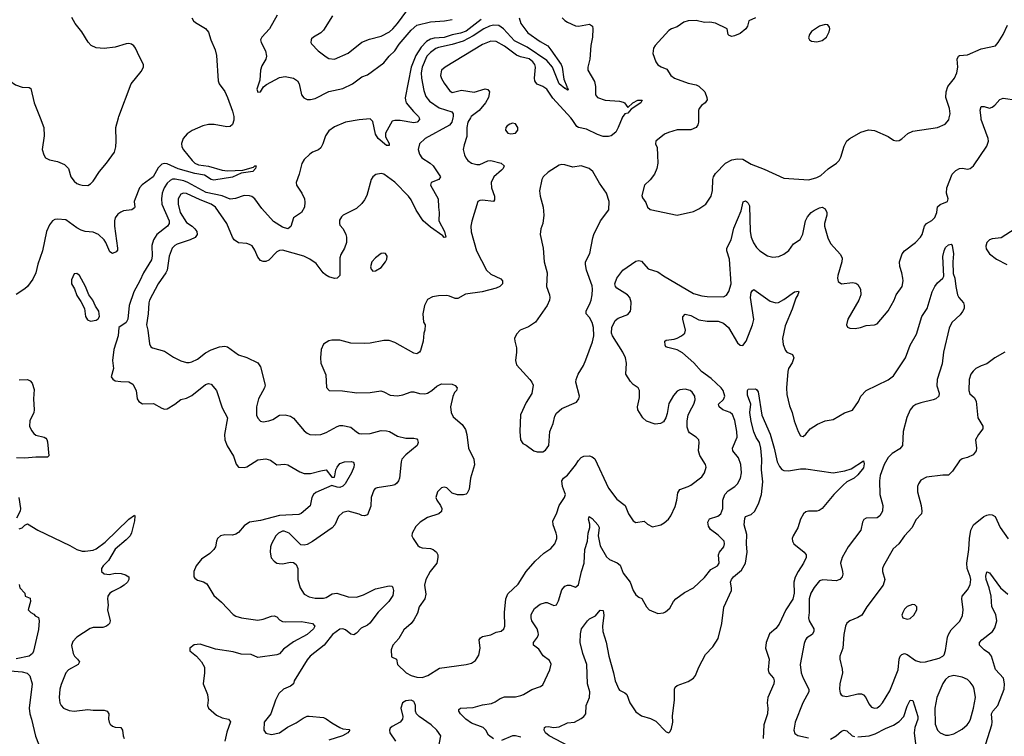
# Model space of a CAD drawing. Header units: inches. Extents: x 1682530 to 1839546, y 640742 to 791647.
# Tile 824 of 923: x 1772173 to 1779358, y 775486 to 780718. Entities that reach past the tile are written whole.
import ezdxf

# ---------------------------------------------------------------- set-up
doc = ezdxf.new("R2010")
doc.units = ezdxf.units.IN
doc.header["$MEASUREMENT"] = 0
doc.layers.add('B7777', color=7, linetype='Continuous')
doc.layers.add('B7778', color=7, linetype='Continuous')

msp = doc.modelspace()

# ---------------------------------------------------------------- linework, layer by layer
at = {"layer": 'B7777', "color": 5}
for points, elevation in [([(1773735, 780000), (1773734.9, 779985.1), (1773726.9, 779953.1), (1773710, 779937.7), (1773684.4, 779935.6), (1773592.6, 779952.6), (1773550, 779952.5), (1773510, 779943), (1773431.5, 779908.5), (1773396.1, 779883.9), (1773366.7, 779850), (1773353.5, 779813.5), (1773356.1, 779790), (1773367.9, 779767.9), (1773430.5, 779690.5), (1773450.9, 779670.9), (1773478.4, 779658.4), (1773550, 779647), (1773650, 779619.2), (1773690, 779612.9), (1773800.9, 779619.1), (1773878, 779642), (1773890, 779651.2), (1773898, 779650), (1773894, 779630), (1773873.4, 779610), (1773790, 779596.4), (1773726.7, 779566.7), (1773590, 779546.6), (1773570, 779549.9), (1773521.3, 779581.3), (1773450, 779593.6), (1773330, 779628.5), (1773250, 779665.1), (1773230, 779667.3), (1773210, 779662), (1773184, 779636), (1773147.2, 779570), (1773067.4, 779512.6), (1773046.7, 779490), (1773014.4, 779410), (1773009.5, 779390), (1773013.5, 779350), (1773010, 779343.5), (1772992.4, 779330), (1772930, 779321.9), (1772910, 779313.2), (1772890, 779297.4), (1772870.8, 779270), (1772865.1, 779250), (1772864.2, 779210), (1772887.8, 779050), (1772885.7, 779034.3), (1772877.6, 779022.4), (1772850.2, 779009.8), (1772830, 779023.5), (1772801.7, 779090), (1772788.2, 779110), (1772747.8, 779150), (1772710, 779165.2), (1772650, 779171.3), (1772620.8, 779180.8), (1772590, 779197.5), (1772510, 779255.7), (1772450, 779262), (1772430, 779258.8), (1772412.4, 779250), (1772390, 779219.6), (1772369.3, 779170), (1772338.6, 779030), (1772306.2, 778933.8), (1772290, 778869.6), (1772270, 778822.2), (1772231, 778770), (1772210, 778752.9), (1772147.7, 778712.3)], 680), ([(1772321.2, 780000), (1772348, 779930), (1772350.5, 779870.5), (1772337.4, 779770), (1772348.4, 779730), (1772361.5, 779710), (1772390, 779693.3), (1772450, 779681.9), (1772500.9, 779660.9), (1772528.6, 779630), (1772547.2, 779570), (1772570, 779538.5), (1772590, 779522.2), (1772610, 779515.2), (1772630, 779509.3), (1772670, 779507.7), (1772690, 779519), (1772710, 779538.6), (1772754.1, 779610), (1772805.8, 779670), (1772864.4, 779750), (1772875, 779790), (1772877.7, 779830), (1772875.1, 779930), (1772893.4, 780000)], 680), ([(1775087.5, 780000), (1775091.5, 779990), (1775073.7, 779970), (1775050, 779964.4), (1774950, 779982), (1774910, 779982.3), (1774890, 779976), (1774842, 779890), (1774842.5, 779862.5), (1774870, 779813.4), (1774870, 779798), (1774850, 779798.7), (1774788.4, 779850), (1774770, 779882.7), (1774750, 779975.1), (1774730, 779993.8), (1774650, 779987.2), (1774550, 779968.2), (1774470, 779936.2), (1774430, 779905.2), (1774404.1, 779870), (1774384.7, 779810), (1774370, 779782.4), (1774352.4, 779767.6), (1774310, 779749.8), (1774290, 779736.2), (1774250, 779696.2), (1774231.5, 779668.5), (1774212.5, 779590), (1774189.5, 779530), (1774192.4, 779510), (1774232.6, 779450), (1774250.1, 779410), (1774254, 779386), (1774251.1, 779350), (1774229.4, 779310.6), (1774170.2, 779269.8), (1774151.5, 779208.5), (1774130, 779191), (1774090, 779204), (1774025, 779245), (1773939.9, 779339.9), (1773889.9, 779409.9), (1773866.6, 779426.6), (1773850, 779432.5), (1773810, 779434.1), (1773747.9, 779412.1), (1773710, 779408.3), (1773650, 779430.6), (1773534.8, 779454.8), (1773400.7, 779530), (1773370, 779542.2), (1773306.4, 779553.6), (1773287.6, 779552.4), (1773270, 779543.9), (1773250, 779523.4), (1773227.8, 779490), (1773213, 779450), (1773207.3, 779410), (1773211.2, 779370), (1773264.1, 779250), (1773264.8, 779230), (1773251, 779209), (1773173.7, 779150), (1773149.4, 779110), (1773137.9, 779070), (1773139.6, 778990), (1773134.7, 778965.3), (1773075.3, 778870), (1773049.2, 778810.8), (1773005.1, 778730), (1772972.4, 778630), (1772962.5, 778530), (1772950, 778506.2), (1772897.3, 778470), (1772891.2, 778410), (1772860.7, 778310), (1772849.2, 778230), (1772856.9, 778170), (1772839.3, 778110), (1772852, 778092), (1772870, 778081.6), (1772910, 778075.3), (1772970, 778073.7), (1772997.5, 778057.5), (1773023.7, 778010), (1773030.4, 777950), (1773041.6, 777930), (1773070, 777912.4), (1773150, 777916.4), (1773210, 777881.3), (1773230, 777875.3), (1773250, 777877), (1773306, 777910), (1773350, 777944.4), (1773390, 777954.6), (1773430, 777974.3), (1773530, 778053.1), (1773550, 778061.3), (1773570, 778055.5), (1773610, 778010.6), (1773650, 777884.6), (1773688.2, 777810), (1773667, 777690), (1773670.5, 777650), (1773686.6, 777606.6), (1773733, 777530), (1773753.2, 777473.2), (1773770, 777451), (1773810, 777447.3), (1773830, 777454), (1773910, 777503.7), (1773970, 777511.4), (1774002.8, 777502.8), (1774050, 777468.4), (1774108.1, 777471.9), (1774130, 777467.2), (1774217, 777417), (1774250, 777403.9), (1774295.4, 777404.6), (1774370, 777424.7), (1774410, 777430.3), (1774450, 777377.1), (1774463.2, 777376.8), (1774470, 777377.3), (1774473.5, 777386.5), (1774479.7, 777430), (1774488.5, 777450), (1774510, 777477.4), (1774542, 777490), (1774592, 777492), (1774607.9, 777487.9), (1774614, 777470), (1774611.6, 777450), (1774594.2, 777410), (1774549, 777330), (1774530, 777311), (1774510, 777303.4), (1774490, 777304.7), (1774450, 777316.8), (1774334.5, 777265.5), (1774315.8, 777250), (1774305.1, 777230), (1774291.5, 777168.5), (1774227.8, 777112.2), (1774210, 777104.6), (1774070, 777096.9), (1773930, 777060.5), (1773850, 777048.7), (1773810, 777023.1), (1773770, 776973), (1773750, 776960.5), (1773725.7, 776954.3), (1773670, 776957.6), (1773638.9, 776950), (1773617.5, 776930), (1773608.4, 776910), (1773601.7, 776870), (1773589.3, 776850.7), (1773560, 776820), (1773500.4, 776779.6), (1773461.1, 776730), (1773443.1, 776690), (1773442.6, 776650), (1773450, 776639.3), (1773470, 776625.5), (1773514.5, 776614.5), (1773538.3, 776598.4), (1773590, 776514.4), (1773645.5, 776465.5), (1773730, 776374.9), (1773750, 776362.4), (1773792, 776350), (1773910, 776334), (1773950, 776340.3), (1774010, 776362.3), (1774030, 776365.3), (1774050, 776357.1), (1774070, 776334.9), (1774090, 776324.9), (1774110, 776321.5), (1774230, 776324.9), (1774310.2, 776310.2), (1774326.7, 776290), (1774316.2, 776270), (1774270, 776228.3), (1774170, 776174.5), (1774097.9, 776122.1), (1774070, 776086.9), (1774050, 776079.8), (1773910, 776060.4), (1773862.2, 776082.2), (1773790, 776085), (1773730, 776102.9), (1773602.5, 776122.5), (1773490, 776158.8), (1773446.7, 776153.3), (1773415.5, 776130), (1773415.5, 776110), (1773463, 776070), (1773498.8, 776030), (1773520.7, 775990), (1773520.7, 775950), (1773511, 775870), (1773543.6, 775790), (1773547.8, 775750), (1773543.1, 775710), (1773551.7, 775690), (1773610, 775640.1), (1773650, 775621.2), (1773696.3, 775610), (1773711.3, 775591.3), (1773685.2, 775514.8), (1773669, 775450)], 720), ([(1775333.8, 780000), (1775325.5, 779970), (1775310, 779947.4), (1775131.8, 779850), (1775090.4, 779810), (1775079.5, 779770), (1775090, 779736.3), (1775107.6, 779710), (1775167.2, 779670), (1775189, 779650), (1775243.1, 779570), (1775230.5, 779550), (1775176.4, 779530), (1775170.3, 779510), (1775226.9, 779410), (1775228, 779350), (1775234, 779310), (1775232.4, 779250), (1775273.4, 779170), (1775282, 779130), (1775270, 779127.8), (1775259.6, 779139.6), (1775170, 779202.3), (1775117.4, 779250), (1775066.6, 779326.6), (1775030, 779402.9), (1775011, 779430), (1774910, 779531.3), (1774830, 779589.6), (1774810, 779595.6), (1774771.9, 779588.1), (1774750.3, 779569.7), (1774738.4, 779550), (1774705.1, 779434.9), (1774690, 779402.7), (1774670, 779375.1), (1774630, 779339.6), (1774533.4, 779290), (1774521.6, 779278.4), (1774507.3, 779252.7), (1774505.5, 779230), (1774510, 779217.3), (1774532.4, 779190), (1774552.2, 779150), (1774557.6, 779130), (1774557.1, 779090), (1774543, 779050), (1774517.1, 779002.9), (1774510, 778978), (1774508, 778850), (1774490.8, 778830), (1774470, 778828.3), (1774430, 778840.4), (1774404.7, 778855.3), (1774387.1, 778870), (1774336.4, 778936.4), (1774289.7, 778970), (1774247.3, 778990), (1774090, 779034.2), (1774070, 779031.8), (1774050, 779022), (1773990, 778960.7), (1773970, 778953.3), (1773950, 778953.3), (1773930, 778959.5), (1773910, 778982.7), (1773890, 779035.1), (1773870, 779065.6), (1773850, 779077.4), (1773830, 779082.6), (1773770, 779087.8), (1773738, 779110), (1773725.1, 779130), (1773684.7, 779230), (1773600.7, 779350), (1773571.2, 779371.2), (1773490, 779402), (1773390, 779449.8), (1773368.4, 779451.6), (1773350, 779444.2), (1773329.4, 779410), (1773328.3, 779370), (1773344.8, 779310), (1773390, 779237.7), (1773431.6, 779210), (1773451.8, 779190), (1773465.3, 779170), (1773468.4, 779150), (1773453.5, 779126.5), (1773417.3, 779110), (1773321.7, 779078.3), (1773305.7, 779070), (1773285, 779050), (1773263, 778990), (1773248.5, 778890), (1773239.7, 778870), (1773183.8, 778790), (1773121.1, 778670), (1773114.7, 778650), (1773111.6, 778570), (1773098.2, 778490), (1773107.6, 778450), (1773120.3, 778350), (1773130.3, 778330.3), (1773142.6, 778322.6), (1773230, 778297.6), (1773294.1, 778254.1), (1773350, 778226.7), (1773390, 778214.7), (1773410, 778213.8), (1773430, 778218.5), (1773470, 778238), (1773530, 778286.4), (1773570, 778307.6), (1773630, 778330.2), (1773670, 778334.7), (1773690, 778329), (1773770, 778270.3), (1773830, 778250.3), (1773911.9, 778211.9), (1773930, 778182.8), (1773963.1, 778050), (1773958.3, 778030), (1773916.5, 777950), (1773900.7, 777890), (1773901.8, 777830), (1773910, 777808.4), (1773930, 777787), (1773950, 777781.1), (1773991.8, 777788.2), (1774021, 777799), (1774070, 777830.3), (1774110, 777832), (1774150, 777822), (1774170, 777808.5), (1774250, 777715.8), (1774270, 777699.5), (1774291.3, 777690), (1774330, 777686.3), (1774370, 777690.3), (1774410, 777704.2), (1774490, 777748.7), (1774510, 777755.3), (1774530, 777755.3), (1774590, 777743.8), (1774630, 777708.4), (1774650, 777697.6), (1774670, 777693.4), (1774730, 777695.5), (1774810, 777717.4), (1774850, 777716), (1774870.4, 777710), (1774930, 777676.5), (1774990, 777662.2), (1775050, 777661.3), (1775070, 777656.3), (1775076.3, 777650), (1775081.6, 777630), (1775072.3, 777607.7), (1774990, 777541.4), (1774962.2, 777510), (1774956.3, 777490), (1774943.9, 777370), (1774937.7, 777350), (1774926.1, 777333.9), (1774910, 777322.2), (1774890, 777316.5), (1774780.6, 777299.4), (1774766.2, 777293.8), (1774756.7, 777283.3), (1774737.5, 777230), (1774734.1, 777165.9), (1774710, 777102.4), (1774690, 777094.3), (1774670, 777096.9), (1774650, 777108), (1774570, 777129.5), (1774530, 777120.7), (1774500.4, 777090), (1774472.2, 777030), (1774452.7, 777007.3), (1774310, 776907.8), (1774270, 776885.6), (1774250, 776880.7), (1774224.2, 776884.2), (1774138.4, 776970), (1774102.8, 776982.8), (1774090, 776983.1), (1774060.4, 776970), (1774043.1, 776950), (1774010, 776892), (1774002.8, 776870), (1773999.5, 776830), (1774008.7, 776788.7), (1774030, 776764), (1774050, 776750.7), (1774066.2, 776746.2), (1774090, 776745.5), (1774150, 776757.3), (1774170, 776754.8), (1774190, 776741), (1774201.6, 776710), (1774202.3, 776630), (1774219.7, 776570), (1774250, 776524.6), (1774284.1, 776504.1), (1774330, 776494.7), (1774390, 776493.7), (1774410, 776500.3), (1774452.9, 776527.1), (1774488.3, 776531.7), (1774570, 776502.9), (1774630, 776502), (1774682.4, 776517.6), (1774770, 776563.1), (1774870, 776584.7), (1774890, 776582), (1774896, 776570), (1774901, 776550), (1774894.8, 776514.8), (1774867.2, 776470), (1774788.9, 776391.1), (1774727.5, 776312.5), (1774710, 776296.5), (1774664.6, 776275.4), (1774630, 776238.9), (1774612.4, 776227.6), (1774590, 776231.1), (1774550, 776262.8), (1774530, 776269.8), (1774510, 776267.2), (1774454.4, 776230), (1774394.2, 776150), (1774293.1, 776070), (1774270, 776043), (1774175.5, 775890), (1774170, 775869.3), (1774148.7, 775851.3), (1774097.3, 775830), (1774062.9, 775797.1), (1774039.1, 775750), (1774006.7, 775650), (1773957.1, 775590), (1773954.9, 775530), (1773969.2, 775509.2), (1774010, 775499.6), (1774070, 775510.3), (1774128.3, 775551.7), (1774190, 775584), (1774240.6, 775619.4), (1774270, 775632.4), (1774286, 775634), (1774390, 775622.6), (1774410, 775614.2), (1774450, 775584.3), (1774510, 775549.3), (1774530, 775540.6), (1774576.4, 775536.4), (1774582.8, 775530), (1774568.2, 775510), (1774528, 775490), (1774430, 775457.9)], 740), ([(1775461.8, 780000), (1775442.3, 779970), (1775435.5, 779930), (1775436.1, 779863.9), (1775416.1, 779803.9), (1775410.3, 779770), (1775419.6, 779730), (1775429.3, 779709.3), (1775443.7, 779690), (1775470.6, 779670), (1775510, 779659.1), (1775530, 779660.2), (1775590, 779686.2), (1775610, 779689.2), (1775686.8, 779670), (1775708, 779650), (1775700.3, 779630), (1775690, 779618.7), (1775633.4, 779570), (1775614, 779530), (1775616.1, 779490), (1775638, 779430), (1775638.5, 779401.5), (1775630, 779389.7), (1775550, 779400.4), (1775530, 779398.7), (1775516.3, 779390), (1775472.5, 779247.5), (1775465, 779210), (1775467.9, 779167.9), (1775506.5, 779030), (1775580.3, 778890), (1775610, 778860.3), (1775684.6, 778824.6), (1775697.1, 778810), (1775694.9, 778790), (1775675.5, 778770), (1775650, 778757.2), (1775548.6, 778731.4), (1775426.1, 778713.9), (1775370, 778680.9), (1775350, 778680.9), (1775310, 778699.3), (1775290, 778703.7), (1775230, 778702.7), (1775185.2, 778694.8), (1775150, 778674), (1775127.9, 778632.1), (1775114.8, 778570), (1775118.8, 778510), (1775130.7, 778490), (1775130.4, 778450), (1775123, 778430), (1775116.3, 778370), (1775098, 778302), (1775090.7, 778289.3), (1775078, 778282), (1775070, 778279), (1775050, 778284), (1774910, 778361.6), (1774870, 778374.7), (1774830, 778375.8), (1774730, 778356.2), (1774690, 778354), (1774590, 778355.1), (1774510, 778377.2), (1774450, 778377.2), (1774430, 778373.2), (1774390, 778349), (1774373, 778310), (1774368, 778248), (1774370.7, 778210), (1774405.8, 778125.9), (1774412.3, 778032.3), (1774432, 778010), (1774529, 778009), (1774633.3, 777993.3), (1774730, 777996.9), (1774807.2, 778007.2), (1774830, 778001.3), (1774876.2, 777976.2), (1774929.6, 777970.3), (1774970, 777978.4), (1775030, 778001.3), (1775050, 778001.3), (1775091.4, 777988.6), (1775130, 777986.7), (1775150, 777990.5), (1775180.9, 778010), (1775217.1, 778042.9), (1775250, 778058), (1775330, 778057.3), (1775350, 778046), (1775366, 778030), (1775361, 778010), (1775344.7, 777995.3), (1775332.8, 777967.2), (1775316.5, 777890), (1775322, 777850), (1775337.3, 777817.3), (1775401.8, 777761.8), (1775426.1, 777726.1), (1775435.5, 777690), (1775447.1, 777590), (1775486.7, 777510), (1775492.1, 777467.9), (1775463.5, 777370), (1775453.5, 777290), (1775438.5, 777261.5), (1775430, 777253.5), (1775411.9, 777248.1), (1775368.4, 777248.4), (1775330, 777261.8), (1775290, 777298.9), (1775270, 777305.3), (1775250, 777299.8), (1775220.6, 777270), (1775210.2, 777230), (1775216.2, 777210), (1775244.7, 777170), (1775253.6, 777150), (1775252.1, 777128), (1775231.1, 777108.9), (1775150, 777084.2), (1775096.4, 777050), (1775062.6, 777017.4), (1775035.8, 776970), (1775034.4, 776950), (1775043.1, 776930), (1775078.6, 776878.6), (1775090, 776868.7), (1775110, 776861.1), (1775170, 776856), (1775190.7, 776850), (1775214.4, 776830), (1775223.1, 776810), (1775225.3, 776790), (1775218, 776750), (1775167.8, 776690), (1775137.3, 776630), (1775128, 776590), (1775135.9, 776524.1), (1775130.3, 776490), (1775087.4, 776430), (1775074.8, 776385.2), (1775050, 776335.1), (1775030.3, 776309.7), (1774975.8, 776264.2), (1774939.5, 776200.5), (1774894.8, 776150), (1774883.4, 776116.6), (1774887.1, 776067.1), (1774922, 776050), (1774930.8, 776010), (1774994, 775950), (1775030.3, 775930.3), (1775070, 775917.1), (1775110, 775915.3), (1775152.3, 775930), (1775236, 775984), (1775430.9, 776009.1), (1775470, 776020.3), (1775499.6, 776040.4), (1775523, 776077), (1775532.1, 776130), (1775526.6, 776190), (1775534.8, 776205.2), (1775550, 776214), (1775610, 776227.7), (1775650, 776245.5), (1775686.8, 776253.2), (1775705.2, 776270), (1775714, 776290), (1775709.5, 776389.5), (1775721.1, 776490), (1775734.9, 776525.1), (1775810, 776596.4), (1775870, 776688.2), (1775934.9, 776765.1), (1775997.7, 776822.3), (1776050, 776857.3), (1776078.2, 776890), (1776091.9, 776930), (1776092, 776950), (1776088.7, 776970), (1776064.8, 777030), (1776062.2, 777057.8), (1776089.8, 777110.2), (1776109.8, 777170.2), (1776149.5, 777230), (1776155.1, 777250), (1776134.3, 777310), (1776129.7, 777350.3), (1776140.9, 777370), (1776170, 777392.7), (1776230, 777464.9), (1776250, 777499.3), (1776270, 777521.3), (1776290, 777532), (1776330, 777532.4), (1776350, 777526), (1776370, 777510.5), (1776470, 777297.6), (1776530, 777216.4), (1776590.4, 777170), (1776615.8, 777110), (1776650, 777059.1), (1776670, 777045.5), (1776730, 777057.3), (1776755.1, 777035.1), (1776790, 777015.5), (1776851.4, 777028.6), (1776876.6, 777043.4), (1776908.2, 777071.8), (1776925.1, 777094.9), (1776956.1, 777163.9), (1776968.4, 777210), (1776976.1, 777263.9), (1776990, 777287.3), (1777050, 777308.5), (1777070, 777320.4), (1777150, 777380.5), (1777171, 777409), (1777181.6, 777450), (1777178.4, 777470), (1777136.9, 777536.9), (1777125.6, 777570), (1777132.3, 777630), (1777129.3, 777650), (1777109.2, 777670), (1777061.5, 777701.5), (1777052.6, 777712.6), (1777043.1, 777743.1), (1777043.5, 777790), (1777052, 777830), (1777062.2, 777857.8), (1777092.3, 777910), (1777102, 777942), (1777100.4, 777970), (1777079.4, 777999.4), (1777066, 778010), (1777030, 778019.7), (1776990, 778015.1), (1776970, 778004.5), (1776945.1, 777974.9), (1776910, 777915.1), (1776898.2, 777841.8), (1776888.9, 777811.1), (1776870, 777782.7), (1776850, 777769.4), (1776810, 777764.5), (1776747.1, 777787.1), (1776719.3, 777810), (1776684.5, 777870), (1776680.7, 777890), (1776695.9, 777955.9), (1776696.2, 778010), (1776686, 778030), (1776650, 778054.5), (1776630, 778077), (1776596.9, 778130), (1776600.4, 778210), (1776594.7, 778250), (1776574.5, 778290), (1776497.7, 778410), (1776491.5, 778430), (1776494.4, 778470), (1776518.8, 778521.2), (1776541, 778539), (1776610, 778564.4), (1776630, 778588.4), (1776633.8, 778606.2), (1776634.4, 778654.4), (1776625.1, 778690), (1776608, 778710), (1776530, 778757.6), (1776521, 778770), (1776515.4, 778790), (1776529.9, 778830.1), (1776573.3, 778890), (1776670, 778955.8), (1776690, 778960.3), (1776710, 778953.7), (1776759.8, 778899.8), (1776830, 778877.6), (1776870, 778848.3), (1777090, 778718.4), (1777150, 778701.1), (1777190, 778695.8), (1777310, 778695.3), (1777330, 778707), (1777348, 778732), (1777363.7, 778790), (1777352.9, 778970), (1777332, 779030), (1777332, 779050), (1777365.3, 779110), (1777385.2, 779194.8), (1777438.7, 779321.3), (1777451.9, 779388.1), (1777470, 779394), (1777477.3, 779390), (1777490, 779379.1), (1777497.8, 779357.8), (1777503.8, 779170), (1777511.2, 779130), (1777528.2, 779088.2), (1777550, 779055.3), (1777574, 779030), (1777630, 778994.6), (1777670, 778982.6), (1777712.3, 778987.7), (1777750, 779006), (1777786.7, 779033.3), (1777818.9, 779081.1), (1777868.2, 779111.8), (1777888.6, 779151.4), (1777907.9, 779250), (1777920.8, 779279.2), (1777948.4, 779310), (1777970, 779324.4), (1778010, 779343.7), (1778030, 779347.7), (1778050, 779336), (1778062, 779310), (1778063.6, 779290), (1778045.8, 779230), (1778045.2, 779210), (1778070, 779124.4), (1778090, 779083.6), (1778162.9, 779002.9), (1778175.3, 778975.3), (1778172.2, 778950), (1778143.1, 778850), (1778140.4, 778830), (1778145.1, 778805.1), (1778170, 778788), (1778250, 778798), (1778273.4, 778793.4), (1778290, 778784.7), (1778307.7, 778750), (1778310.4, 778710), (1778297.1, 778670), (1778217.1, 778530), (1778207.3, 778490), (1778213.7, 778473.7), (1778230, 778465.5), (1778270, 778463.8), (1778308, 778470), (1778350, 778484.9), (1778410, 778490.6), (1778430, 778497.3), (1778510, 778590.8), (1778554, 778670), (1778569.5, 778710), (1778611.5, 778770), (1778618.9, 778810), (1778617.7, 778830), (1778610.7, 778870), (1778595.5, 778915.5), (1778593.4, 778950), (1778612.5, 779007.5), (1778630, 779028.9), (1778710, 779090.2), (1778745.3, 779130), (1778758.2, 779150), (1778775.1, 779210), (1778790.7, 779229.3), (1778829, 779251), (1778850, 779273), (1778865.1, 779310), (1778870, 779350.4), (1778890, 779368.8), (1778944, 779390), (1778949.3, 779410), (1778935.1, 779450), (1778938, 779490), (1778978, 779590), (1779003.6, 779616.4), (1779030, 779631.4), (1779052.8, 779632.8), (1779090, 779625.3), (1779110, 779630.6), (1779132, 779650), (1779230, 779794), (1779241.7, 779830), (1779241, 779850), (1779189.1, 779989.1), (1779188.1, 780000)], 760), ([(1776568.9, 780000), (1776541.3, 779930), (1776522.5, 779897.5), (1776490, 779870.5), (1776470, 779864.2), (1776430, 779865.4), (1776390, 779879.2), (1776310, 779918.1), (1776250.5, 779930.5), (1776238, 779938), (1776203.4, 779990), (1776194.4, 780000)], 760), ([(1777126.3, 780000), (1777126.4, 779970), (1777122.4, 779950), (1777108.2, 779930), (1777070, 779913.6), (1776970, 779914), (1776906.4, 779893.6), (1776878.9, 779881.1), (1776814, 779830), (1776813.4, 779810), (1776824.1, 779784.1), (1776828.3, 779728.3), (1776828.5, 779670), (1776823.1, 779630), (1776806, 779590), (1776772.7, 779547.3), (1776733, 779510), (1776714, 779434), (1776717.3, 779417.3), (1776742, 779382), (1776754, 779350), (1776772.8, 779332.8), (1776970, 779290.7), (1777090, 779318), (1777130, 779335.5), (1777180.9, 779370), (1777219.5, 779430), (1777229.6, 779470), (1777231.5, 779550), (1777236.2, 779570), (1777250, 779594.8), (1777322.4, 779670), (1777370, 779693.4), (1777410, 779702.2), (1777450, 779699.2), (1777510, 779663.6), (1777606.4, 779626.4), (1777750, 779560.5), (1777931.5, 779548.5), (1777990, 779566.4), (1778018.8, 779581.2), (1778072.4, 779627.6), (1778132.3, 779670), (1778151.8, 779690), (1778166.1, 779713.9), (1778190, 779794), (1778210, 779833), (1778230, 779850.4), (1778310, 779897.3), (1778367.2, 779912.8), (1778410, 779908.5), (1778510, 779864), (1778550, 779837.3), (1778570, 779833.4), (1778590, 779836.3), (1778610, 779847.7), (1778653.8, 779886.2), (1778690, 779902.8), (1778869.8, 779930.2), (1778926, 779954), (1778953.1, 779986.9), (1778956.3, 780000)], 780), ([(1779438, 779190), (1779334.7, 779125.3), (1779270, 779117.8), (1779250.4, 779110), (1779230.3, 779090), (1779224.2, 779064.2), (1779225.5, 779045.5), (1779250, 779007.3), (1779300.7, 778970), (1779376.3, 778930)], 760), ([(1775630, 775467.6), (1775594, 775494), (1775573.6, 775530), (1775556.2, 775550), (1775470, 775581.6), (1775428.8, 775610), (1775388.7, 775650), (1775377.4, 775670), (1775378.6, 775681.4), (1775388.7, 775691.3), (1775482.8, 775697.2), (1775550, 775715.8), (1775615.6, 775724.4), (1775643.6, 775736.4), (1775678.2, 775761.8), (1775710, 775774.7), (1775790, 775774.9), (1775830, 775782.6), (1775849.7, 775790.3), (1775910, 775828.2), (1775974, 775850), (1775990, 775860.7), (1776042, 775970), (1776051.6, 776011.6), (1776038.7, 776038.7), (1775992.7, 776072.7), (1775962, 776122), (1775922, 776150), (1775921.6, 776170), (1775950.7, 776209.3), (1775957.6, 776230), (1775956.6, 776243.4), (1775947.9, 776270), (1775909.9, 776329.9), (1775904.7, 776350), (1775906.1, 776373.9), (1775930, 776419.5), (1775970, 776450.2), (1776010, 776463.1), (1776022.9, 776462.9), (1776070, 776440.4), (1776090, 776446), (1776105.7, 776474.3), (1776130, 776556), (1776150, 776583), (1776170, 776590.3), (1776190, 776590.3), (1776230, 776574.8), (1776249.5, 776590.5), (1776272.3, 776690), (1776293.1, 776750), (1776297.3, 776850), (1776316.4, 776910), (1776321.4, 776970), (1776333.7, 777010), (1776333.6, 777033.6), (1776324.2, 777070), (1776329.4, 777090), (1776350, 777074.9), (1776391.8, 777030), (1776401.5, 777010), (1776393.9, 776950), (1776410, 776875.5), (1776455.8, 776795.8), (1776475.9, 776775.9), (1776532.8, 776752.8), (1776555, 776735), (1776577.6, 776677.6), (1776626.7, 776610), (1776650.4, 776550.4), (1776670, 776518), (1776690, 776501), (1776712.3, 776492.3), (1776747.7, 776430), (1776767.3, 776410), (1776830, 776382), (1776870, 776386.8), (1776885.6, 776394.4), (1776918, 776422), (1776944, 776470), (1776962, 776490), (1777024.1, 776535.9), (1777090, 776570.7), (1777170, 776645.7), (1777216.6, 776703.4), (1777264.5, 776730), (1777278, 776750), (1777271.5, 776810), (1777280.5, 776830), (1777310.9, 776870), (1777317.2, 776890), (1777314, 776910), (1777270, 776954.5), (1777215, 776995), (1777200.5, 777020.5), (1777195.3, 777050), (1777206.2, 777073.8), (1777267.9, 777092), (1777289.8, 777110.2), (1777305.1, 777150), (1777304.2, 777210), (1777317.8, 777250), (1777342.7, 777277.3), (1777390.6, 777309.4), (1777410, 777328.7), (1777432, 777370), (1777440.8, 777410), (1777435.3, 777470), (1777419.2, 777519.2), (1777377.2, 777570), (1777374.8, 777590), (1777408.7, 777668.7), (1777406.5, 777710), (1777391.7, 777791.7), (1777374.7, 777834.7), (1777356.4, 777850), (1777303.5, 777870), (1777276.4, 777890), (1777271.2, 777910), (1777310, 777944.6), (1777317.7, 777970), (1777306, 778010), (1777291.9, 778030), (1777218.4, 778098.4), (1777147.4, 778150), (1777092.9, 778212.9), (1777010, 778286.3), (1776970, 778306.4), (1776903.5, 778323.5), (1776889.2, 778330), (1776882, 778342), (1776880.9, 778370), (1776890, 778378), (1776950, 778385.8), (1776970, 778392.6), (1777001.6, 778410), (1777025.6, 778430), (1777031.1, 778450), (1777012, 778530), (1777012.3, 778547.7), (1777030, 778567.2), (1777070, 778557.5), (1777130, 778526.4), (1777190, 778517.6), (1777270, 778516.6), (1777310, 778502.7), (1777345.2, 778470), (1777410, 778358), (1777430, 778340.5), (1777450, 778338), (1777475.1, 778370), (1777519.8, 778490), (1777529.7, 778529.7), (1777506.9, 778690), (1777510, 778726.8), (1777519.4, 778740.6), (1777530, 778748.5), (1777650, 778663.7), (1777690, 778650.4), (1777710, 778654), (1777750, 778673.7), (1777827, 778730), (1777854.9, 778734.9), (1777858, 778730), (1777852.4, 778710), (1777835.7, 778684.3), (1777810, 778605.1), (1777757.9, 778482.1), (1777739.4, 778390), (1777745.2, 778345.2), (1777761.8, 778301.8), (1777770.2, 778290.2), (1777813.2, 778273.2), (1777821.2, 778250), (1777810, 778211.5), (1777783.8, 778170), (1777778.5, 778150), (1777767.7, 778030), (1777770, 777981), (1777790, 777898.8), (1777810.3, 777850), (1777824.9, 777790), (1777853, 777710), (1777870, 777678.8), (1777890, 777674), (1777910, 777690.7), (1777942, 777730), (1777994.7, 777765.3), (1778050, 777788), (1778110, 777799.1), (1778191.7, 777848.3), (1778250, 777866), (1778294.2, 777930), (1778311.3, 777970), (1778349, 778011), (1778510, 778089.1), (1778550, 778116.9), (1778636.5, 778250), (1778670, 778340.3), (1778717.3, 778422.7), (1778756.9, 778550), (1778794.8, 778610), (1778832.6, 778730), (1778849.8, 778770.2), (1778870, 778795.5), (1778909.3, 778830), (1778915.9, 778844.1), (1778909.6, 778989.6), (1778918, 779030), (1778930, 779054.8), (1778950, 779074), (1778970, 779078), (1778978, 779070), (1778987.9, 779007.9), (1778982.6, 778950), (1778984.4, 778864.4), (1778996.4, 778830), (1779003.8, 778770), (1779017.3, 778710), (1779026.8, 778690), (1779059.6, 778650), (1779065.4, 778630), (1779063.8, 778610), (1779053.3, 778586.7), (1779036, 778564), (1778974.2, 778505.8), (1778955.4, 778464.6), (1778915, 778290), (1778904.2, 778204.2), (1778867.8, 778090), (1778864.8, 778044.8), (1778881.6, 777990), (1778879.1, 777970), (1778857.3, 777950), (1778838.4, 777941.6), (1778750, 777921.4), (1778712, 777908), (1778690, 777894), (1778670.2, 777869.8), (1778647.3, 777812.7), (1778620.2, 777710), (1778616, 777610), (1778595.8, 777584.2), (1778538.9, 777550), (1778510, 777522.2), (1778482, 777470), (1778452.4, 777390), (1778446.2, 777350), (1778449.1, 777250), (1778471.2, 777170), (1778470, 777129.3), (1778450, 777094.5), (1778430, 777080.5), (1778350, 777077.6), (1778332.3, 777067.7), (1778323.8, 777050), (1778310.4, 776990), (1778218.4, 776870), (1778175.5, 776790), (1778163, 776750), (1778177.1, 776690), (1778179.3, 776670), (1778174.9, 776650), (1778157.3, 776630), (1778130, 776621), (1778032.5, 776627.5), (1778010, 776622), (1777970, 776571), (1777946.3, 776530), (1777935.1, 776490), (1777934.7, 776390), (1777929, 776350), (1777933.1, 776330), (1777967.4, 776270), (1777968.5, 776250), (1777954.9, 776230), (1777915.8, 776204.2), (1777906, 776190), (1777897, 776163), (1777869.2, 776010), (1777876.5, 775950), (1777890.2, 775910), (1777930.3, 775830), (1777930.3, 775810), (1777888.8, 775730), (1777832, 775590), (1777822.4, 775530), (1777830, 775506.8), (1777852, 775492), (1777930, 775475.6)], 740), ([(1779362.8, 778290), (1779290, 778247.8), (1779230, 778205.1), (1779190, 778191.1), (1779150.4, 778170), (1779130, 778152.6), (1779113.6, 778130), (1779102.7, 778090), (1779098.4, 778010), (1779107, 777987), (1779138.1, 777958.1), (1779152.4, 777932.4), (1779164.8, 777810), (1779200.3, 777750), (1779202.4, 777730), (1779170.3, 777690), (1779147.2, 777650), (1779154.4, 777590), (1779152.2, 777570), (1779130, 777541.3), (1779090, 777522), (1779050, 777511.1), (1779030, 777496.4), (1778978.7, 777421.3), (1778950, 777391.8), (1778908.3, 777391.7), (1778790, 777377.4), (1778750, 777355.6), (1778732, 777330), (1778724.9, 777310), (1778723.6, 777270), (1778750.4, 777170), (1778757.3, 777130), (1778754.8, 777110), (1778712.7, 777067.3), (1778686, 777010), (1778630.4, 776950), (1778589.1, 776890.9), (1778545.7, 776854.3), (1778476.9, 776730), (1778469, 776710), (1778468.9, 776690), (1778487.2, 776630), (1778474.9, 776590), (1778354.6, 776430), (1778317.1, 776370), (1778290, 776352.8), (1778230, 776329.7), (1778208.2, 776311.8), (1778198.3, 776290), (1778185.8, 776230), (1778179.6, 776130), (1778158, 776070), (1778157, 776050), (1778175.8, 775975.8), (1778177.2, 775950), (1778157.8, 775870), (1778154.7, 775830), (1778160.4, 775800.4), (1778167.9, 775787.9), (1778180.2, 775780.2), (1778210, 775776.5), (1778290, 775796.9), (1778315, 775795), (1778330, 775788.7), (1778347.2, 775770), (1778370, 775722.4), (1778390, 775699.5), (1778410, 775690.3), (1778430, 775693.1), (1778450, 775707.6), (1778468.3, 775730), (1778522, 775818), (1778583.1, 775970), (1778591.9, 776050), (1778597.7, 776070), (1778610, 776084.2), (1778630, 776090.3), (1778650, 776084.2), (1778710, 776039.6), (1778750, 776026.3), (1778782, 776030), (1778883.3, 776056.7), (1778909.7, 776070.3), (1778919.2, 776080.8), (1778930, 776111.3), (1778942.6, 776210), (1778949.8, 776230), (1778970, 776263.2), (1779034.4, 776325.6), (1779052.9, 776367.1), (1779057.2, 776410), (1779048.4, 776490), (1779051.5, 776510), (1779090, 776554.4), (1779110, 776590.8), (1779113.9, 776630), (1779110, 776651.6), (1779087.3, 776710), (1779084, 776750), (1779099.9, 776850), (1779104.3, 776930), (1779113.7, 776990), (1779132.2, 777030), (1779209.7, 777090), (1779230, 777100.7), (1779250, 777105.5), (1779270, 777103.6), (1779290.4, 777090), (1779328.8, 777010), (1779386.8, 776926.8)], 760), ([(1772170, 778088.1), (1772230.2, 778090.2), (1772250, 778081.6), (1772264.6, 778064.6), (1772278.3, 778018.3), (1772274, 777950), (1772279.1, 777870), (1772276.3, 777850), (1772246, 777790), (1772245.3, 777750), (1772258.4, 777718.4), (1772275.9, 777695.9), (1772290, 777684.4), (1772350.4, 777670.4), (1772363.4, 777663.4), (1772372.2, 777652.2), (1772375.6, 777635.6), (1772386.8, 777533.2), (1772375.6, 777524.4), (1772290, 777524.4), (1772210, 777515.8), (1772150, 777517.8)], 680), ([(1776225.6, 775390), (1776035.6, 775490), (1776009.8, 775510), (1776000.4, 775530), (1776002.4, 775550), (1776010, 775556), (1776030, 775557.8), (1776070, 775550.3), (1776090, 775551.4), (1776110, 775555.3), (1776170, 775584.6), (1776221.2, 775590), (1776270, 775615.3), (1776289.7, 775630), (1776303.1, 775650), (1776307.4, 775710), (1776330.4, 775769.5), (1776333.6, 775810), (1776317.3, 775870), (1776310.5, 776010.5), (1776282.2, 776090), (1776263.2, 776170), (1776266, 776234), (1776273.7, 776270), (1776316.9, 776330), (1776330, 776342.3), (1776373.7, 776366.3), (1776410, 776407.3), (1776430, 776404.7), (1776436.1, 776370), (1776425.5, 776290), (1776429.2, 776250), (1776452.2, 776172.2), (1776470.9, 776070), (1776506.7, 775950), (1776518.8, 775890), (1776543.9, 775830), (1776550, 775821.7), (1776590, 775803.1), (1776603.1, 775790), (1776626, 775730), (1776670, 775664.4), (1776710, 775636.4), (1776775.1, 775615.1), (1776816.2, 775596.2), (1776890, 775518.8), (1776910, 775511.3), (1776919.3, 775520.7), (1776930, 775542), (1776938, 775590), (1776935.5, 775635.5), (1776951.5, 775750), (1776951.3, 775828.7), (1776956.1, 775843.9), (1776970, 775857.6), (1777050, 775886), (1777090, 775910.3), (1777104.5, 775930), (1777128.7, 775990), (1777178.1, 776081.9), (1777230, 776137.8), (1777270, 776200.4), (1777297.6, 776310), (1777310.9, 776429.1), (1777367.1, 776550), (1777368.3, 776570), (1777360.3, 776610), (1777366, 776630), (1777382.2, 776650), (1777440.1, 776699.9), (1777469, 776750), (1777481.6, 776830), (1777476.3, 776890), (1777478.1, 776958.1), (1777459.8, 777030), (1777464.3, 777075.7), (1777470, 777090.2), (1777510, 777105.1), (1777537.1, 777130), (1777567.3, 777190), (1777585.4, 777250), (1777595.3, 777344.7), (1777585.9, 777430), (1777587.7, 777510), (1777581.6, 777590), (1777570.7, 777630), (1777547.3, 777667.3), (1777530, 777707.6), (1777510, 777785.2), (1777502, 777850), (1777508.3, 777910), (1777484.9, 777975.1), (1777483.7, 778010), (1777490, 778021), (1777541.4, 778021.4), (1777550, 778018.8), (1777561.6, 778001.6), (1777587.6, 777830), (1777650.5, 777690.5), (1777679.6, 777590), (1777699.6, 777490), (1777716.4, 777456.4), (1777734.8, 777434.8), (1777750, 777426), (1777782.7, 777422.7), (1777870, 777439), (1777910, 777439.3), (1778110, 777409.1), (1778194.9, 777425.1), (1778241.3, 777438.7), (1778330, 777498), (1778335.2, 777475.2), (1778330, 777446), (1778290, 777394), (1778263, 777370), (1778210, 777343.9), (1778181, 777319), (1778112.9, 777250), (1778030, 777149.6), (1778006.3, 777133.7), (1777990, 777129.7), (1777930, 777129.7), (1777910, 777123.5), (1777892, 777110), (1777870.3, 777070), (1777852.4, 777007.6), (1777817.4, 776950), (1777810.3, 776930), (1777811.8, 776910), (1777822.6, 776890), (1777898.4, 776830), (1777912, 776810), (1777911.6, 776790), (1777892.9, 776750), (1777852.6, 776690), (1777832.1, 776647.9), (1777821.6, 776610), (1777823.6, 776530), (1777814, 776486), (1777764.6, 776410), (1777715.4, 776304.6), (1777690, 776273.3), (1777645.6, 776234.4), (1777619.1, 776170), (1777616.1, 776130), (1777642.8, 776050), (1777634.9, 775970), (1777640.3, 775950), (1777672.9, 775910), (1777679.1, 775890), (1777675, 775870), (1777633.4, 775770), (1777628.5, 775730), (1777632.8, 775690), (1777630.2, 775650), (1777602.7, 775570), (1777598.5, 775470)], 720), ([(1772167.6, 777230), (1772179.6, 777150), (1772175.6, 777130), (1772150, 777078)], 680), ([(1772170, 777000.8), (1772190, 777007.8), (1772210, 777026.7), (1772230, 777035.8), (1772304.4, 776990), (1772539.8, 776879.8), (1772589.5, 776849.5), (1772630, 776837.8), (1772650, 776838.3), (1772710, 776845.5), (1772730, 776853.4), (1772796, 776904), (1772970, 777072.2), (1773010, 777101), (1773012.7, 777092.7), (1773010, 777059), (1772990, 776972), (1772978.8, 776950), (1772950, 776919.8), (1772868.9, 776851.1), (1772820.9, 776770), (1772781.7, 776730), (1772769, 776710), (1772770.3, 776690), (1772790, 776671.7), (1772827.9, 776667.9), (1772870, 776675.9), (1772913.8, 776673.8), (1772945.3, 776665.3), (1772970, 776650.4), (1772970.4, 776630), (1772958.9, 776610), (1772936.5, 776590), (1772909, 776571), (1772850, 776542.8), (1772831.7, 776530), (1772816.9, 776510), (1772813, 776490), (1772817.8, 776442.2), (1772814.6, 776410), (1772832, 776330), (1772828.2, 776310), (1772819.6, 776300.4), (1772806.8, 776290), (1772779.1, 776280.9), (1772710, 776279.2), (1772686.8, 776273.2), (1772590.5, 776210), (1772561.2, 776178.8), (1772552.2, 776147.8), (1772563.1, 776090), (1772573.7, 776070), (1772595.3, 776050), (1772608.5, 776030), (1772599.3, 776010), (1772530, 775972.2), (1772510.3, 775950), (1772475.1, 775864.9), (1772465.4, 775830), (1772460.8, 775770), (1772464.9, 775730), (1772474.9, 775710), (1772491.8, 775691.8), (1772534.4, 775674.4), (1772570.3, 775670.3), (1772670, 775681.8), (1772710, 775675.9), (1772790, 775677.2), (1772810.4, 775670), (1772824.6, 775650), (1772822, 775610), (1772824.7, 775590), (1772833.7, 775573.7), (1772850, 775559.2), (1772870, 775552.3), (1772910.7, 775550), (1772923.1, 775530), (1772927.9, 775490), (1772935.8, 775470)], 680), ([(1779223.1, 775430), (1779267.1, 775570), (1779269.8, 775590), (1779264.3, 775650), (1779273.6, 775670), (1779310.5, 775710), (1779356.4, 775830), (1779358.5, 775870), (1779351, 775910), (1779294.1, 775974.1), (1779265.4, 776070), (1779250.3, 776090.3), (1779210, 776115.9), (1779176.4, 776150), (1779176.4, 776170), (1779194.2, 776190), (1779270.6, 776250), (1779290, 776278.9), (1779303, 776330), (1779295.9, 776375.9), (1779265.7, 776430), (1779261.8, 776510), (1779247.6, 776570), (1779225.6, 776630), (1779224, 776656), (1779230, 776686.8), (1779250, 776679.3), (1779329.6, 776569.6), (1779382.6, 776522.6)], 740), ([(1772170, 776594), (1772174, 776570), (1772211.6, 776531.6), (1772214, 776510), (1772250, 776494), (1772251.3, 776470), (1772234, 776410), (1772254, 776390), (1772276.9, 776376.9), (1772285.4, 776365.4), (1772310, 776352), (1772316, 776330), (1772310, 776266), (1772273.2, 776106.8), (1772266, 776090), (1772241, 776070), (1772148.1, 776051.9)], 660), ([(1772104.3, 775964.3), (1772190, 775957.4), (1772227.9, 775947.9), (1772247.5, 775927.5), (1772264, 775870), (1772242.4, 775690), (1772245.8, 775650), (1772259.1, 775610), (1772287.3, 775487.3), (1772310, 775432)], 660), ([(1775225.3, 775374.7), (1775246, 775490), (1775217, 775530), (1775176.2, 775570), (1775089.2, 775630), (1775069, 775650), (1775060.9, 775670), (1775060.9, 775710), (1775055.1, 775730), (1775050, 775739), (1775030, 775749.3), (1774990, 775745.1), (1774966.7, 775730), (1774954.3, 775690), (1774968.4, 775630), (1774967.3, 775610), (1774950.4, 775589.7), (1774890, 775558.4), (1774875.6, 775544.4), (1774870.4, 775530), (1774874.9, 775510), (1774914.4, 775450)], 760), ([(1778290, 775481), (1778371.3, 775488.7), (1778415.6, 775504.4), (1778490, 775543.6), (1778550, 775566.5), (1778590, 775592.9), (1778624.7, 775630), (1778650, 775705.7), (1778670, 775748.5), (1778690, 775746.4), (1778725.9, 775630), (1778726.8, 775610), (1778705.9, 775550), (1778700.1, 775510), (1778708.7, 775430)], 740), ([(1775830, 775480.4), (1775790, 775489.7), (1775770, 775488.3), (1775690, 775455.1)], 740), ([(1778090, 775465.3), (1778130, 775490.3), (1778170, 775522.8), (1778190, 775530.3), (1778210, 775526.7), (1778246.7, 775490), (1778263.9, 775483.9)], 740)]:
    msp.add_lwpolyline(points, dxfattribs=dict(at, elevation=elevation))
for points, elevation in [([(1775770, 779962), (1775750, 779955.3), (1775730, 779942), (1775721, 779930), (1775718.8, 779910), (1775736, 779890), (1775755.9, 779884.1), (1775790, 779888), (1775808.7, 779910), (1775808.7, 779930), (1775790, 779958)], 780), ([(1776130, 779660.7), (1776110, 779654.5), (1776030, 779605.1), (1775993.4, 779570), (1775984, 779550), (1775967.1, 779467.1), (1775970.4, 779430), (1775994, 779350), (1775998, 779290), (1775990.4, 779230.3), (1775976.5, 779190), (1775972, 779150), (1775992.2, 779050), (1775999.5, 778950), (1776022.4, 778870), (1776018, 778770), (1776038, 778710), (1776042, 778690), (1776039.1, 778670), (1776022, 778630), (1775937.3, 778510), (1775885.5, 778474.5), (1775826, 778450), (1775798.5, 778421.5), (1775784, 778390), (1775784.9, 778370), (1775798, 778322), (1775798.8, 778290), (1775790.8, 778230), (1775797.3, 778197.3), (1775896, 778090), (1775911, 778070), (1775918.8, 778050), (1775910.6, 777989.4), (1775870, 777922), (1775828.1, 777831.9), (1775822.8, 777710), (1775826.8, 777650), (1775844.5, 777624.5), (1775870, 777611), (1775924.7, 777570), (1775950, 777562), (1775990, 777563.8), (1776010, 777574), (1776034, 777610), (1776041.6, 777710), (1776066.6, 777770), (1776078, 777822), (1776090, 777844.7), (1776130, 777878.8), (1776235.5, 777924.5), (1776254, 777950), (1776257.2, 777970), (1776232.3, 778070), (1776234.5, 778090), (1776247.3, 778130), (1776286.3, 778193.7), (1776305.1, 778234.9), (1776353.6, 778366.4), (1776363.5, 778410), (1776360.7, 778470), (1776350, 778506.6), (1776330, 778544.2), (1776305.6, 778570), (1776306.3, 778590), (1776336.8, 778650), (1776342.2, 778670), (1776350.9, 778710), (1776352.2, 778750), (1776350, 778775.3), (1776309.3, 778890), (1776300.9, 778930), (1776302.7, 778950), (1776334, 779010), (1776354.2, 779125.8), (1776363.7, 779150), (1776412.3, 779250), (1776473.2, 779330), (1776474.5, 779390), (1776454, 779450), (1776402.9, 779522.9), (1776356, 779610), (1776328.7, 779630), (1776270, 779649.4), (1776210, 779640.5), (1776150, 779658.4)], 780), ([(1774830, 779013.6), (1774810, 779009.6), (1774770, 778979.7), (1774742.8, 778950), (1774732.4, 778912.4), (1774736.7, 778896.7), (1774750, 778882.4), (1774770, 778883.1), (1774810, 778908.5), (1774841.6, 778950), (1774851.8, 778970), (1774854, 778990), (1774842, 779010)], 760), ([(1772590, 778865.2), (1772570, 778861.2), (1772550, 778818), (1772550.8, 778790), (1772572.7, 778752.7), (1772590, 778702.8), (1772619.7, 778659.7), (1772646, 778610), (1772654, 778550), (1772667.1, 778527.1), (1772690, 778517.3), (1772730, 778524.9), (1772746.6, 778533.4), (1772756, 778550), (1772751.6, 778590), (1772726.7, 778626.7), (1772706.6, 778670), (1772676.9, 778710), (1772654, 778770), (1772610, 778849)], 720), ([(1778689.1, 776449.1), (1778650, 776434), (1778630, 776414.5), (1778616.4, 776390), (1778610.4, 776370), (1778616.3, 776350), (1778650, 776340.3), (1778670, 776346.5), (1778698.7, 776370), (1778719.3, 776410), (1778719, 776430), (1778705.2, 776445.2)], 780), ([(1778990, 775929.5), (1778950, 775919.3), (1778930, 775901.2), (1778909, 775871), (1778864.9, 775770), (1778851.3, 775690), (1778853.8, 775573.8), (1778870.4, 775530), (1778890.2, 775510.2), (1778930, 775494.3), (1778950, 775492.9), (1778990, 775503.2), (1779050, 775538.9), (1779086.3, 775570), (1779102.2, 775590), (1779111.7, 775610), (1779132.5, 775690), (1779146.9, 775770), (1779138.7, 775830), (1779131, 775851), (1779110, 775880.9), (1779090, 775899.5), (1779050, 775918.4)], 760)]:
    msp.add_lwpolyline(points, close=True, dxfattribs=dict(at, elevation=elevation))
at = {"layer": 'B7778', "color": 5}
for points, elevation in [([(1772893.4, 780000), (1772896, 780010), (1772987.2, 780250), (1773059.9, 780340.1), (1773075.8, 780370), (1773076.5, 780390), (1773046.1, 780446.1), (1773018.7, 780510), (1773006.5, 780526.5), (1772990, 780538.7), (1772970, 780542.7), (1772950, 780540.7), (1772870, 780517.5), (1772790, 780507.5), (1772731.8, 780511.8), (1772693.6, 780530), (1772672.5, 780552.5), (1772625.4, 780630), (1772577.4, 780690), (1772554.6, 780734.6)], 680), ([(1773428.5, 780730), (1773440.5, 780710), (1773455.9, 780695.9), (1773530, 780654), (1773550, 780626.7), (1773567.3, 780570), (1773598.4, 780498.4), (1773610, 780455.8), (1773620.1, 780270), (1773629, 780249), (1773670, 780194), (1773690, 780149.2), (1773727, 780050), (1773735.1, 780010), (1773735, 780000)], 680), ([(1774052.4, 780750), (1773996.5, 780650), (1773940.4, 780590), (1773930.4, 780570), (1773934, 780550), (1773966.9, 780490), (1773974.7, 780450), (1773970.2, 780429.8), (1773940.4, 780379.6), (1773930.3, 780350), (1773924.9, 780275.1), (1773902.4, 780210), (1773910, 780188.4), (1773930, 780190.8), (1773952.5, 780227.5), (1773974.7, 780245.3), (1774070, 780295.5), (1774110, 780303.2), (1774170.1, 780290.1), (1774200.3, 780270), (1774211.3, 780250), (1774229.2, 780170), (1774245.9, 780145.9), (1774270, 780134.6), (1774294.4, 780134.4), (1774330, 780141.8), (1774430, 780192.5), (1774530, 780216.1), (1774601, 780250), (1774670, 780299.7), (1774710, 780315.3), (1774830, 780402.2), (1774868.4, 780451.6), (1774910, 780490.9), (1774942, 780538), (1775030, 780640.2), (1775070, 780678.6), (1775170, 780703), (1775271.7, 780708.3), (1775330, 780718.6)], 720), ([(1774454.4, 780745.6), (1774390, 780642), (1774370, 780622), (1774316, 780590), (1774303.4, 780576.6), (1774298.8, 780570), (1774297.3, 780550), (1774301.6, 780541.6), (1774350.6, 780490), (1774410, 780445.5), (1774430, 780433), (1774470, 780428.4), (1774570, 780473.7), (1774670, 780554), (1774724.8, 780575.2), (1774810, 780597.5), (1774871.4, 780628.6), (1774896.5, 780650), (1774930, 780689.1), (1774997.1, 780782.9)], 740), ([(1775817.4, 780730), (1775829.4, 780689.4), (1775881.3, 780621.3), (1775970, 780558.6), (1776026.4, 780526.4), (1776050, 780497.6), (1776123.2, 780390), (1776130.6, 780370), (1776144.5, 780284.5), (1776166, 780230), (1776164.5, 780224.5), (1776170, 780221), (1776175.5, 780204.5), (1776170, 780202.7), (1776155.5, 780215.5), (1776150, 780214), (1776110, 780249.8), (1776060.2, 780370), (1776019.7, 780419.7), (1775876.3, 780516.3), (1775782.7, 780562.7), (1775704.1, 780650), (1775670, 780674.7), (1775630, 780677.8), (1775601.1, 780670), (1775558.8, 780650), (1775481.1, 780599), (1775410, 780561.5), (1775330, 780536.3), (1775230, 780515.2), (1775210, 780506), (1775170, 780478.7), (1775144.2, 780450), (1775109.6, 780370), (1775103.6, 780330), (1775104.4, 780290), (1775121, 780201), (1775137.4, 780157.4), (1775163.9, 780123.9), (1775234.7, 780074.7), (1775325.4, 780045.5), (1775337.1, 780030), (1775336.6, 780010), (1775333.8, 780000)], 740), ([(1776130.4, 780730), (1776150, 780710.4), (1776170, 780698.7), (1776230, 780672.4), (1776250, 780670.4), (1776330, 780686), (1776353, 780670), (1776356.4, 780650), (1776353.7, 780590), (1776341.6, 780530), (1776334.4, 780430), (1776318.4, 780370), (1776319.3, 780350), (1776366.9, 780266.9), (1776374.3, 780230), (1776375.3, 780170), (1776388.5, 780150), (1776444.7, 780130), (1776550, 780121.8), (1776575.9, 780115.9), (1776586, 780110), (1776610, 780076), (1776646.6, 780110), (1776682.7, 780130), (1776714.8, 780130), (1776705.5, 780110), (1776636, 780064), (1776610, 780034), (1776590, 780029), (1776570, 780002.7), (1776568.9, 780000)], 760), ([(1777542.8, 780730), (1777494.8, 780710), (1777484.6, 780670), (1777472.8, 780650), (1777430, 780616.2), (1777390, 780599.8), (1777370, 780595.4), (1777350, 780602.9), (1777343.6, 780610), (1777336, 780650), (1777250, 780693), (1777210, 780698.7), (1777170, 780696.2), (1777110, 780711.1), (1777050.3, 780709.7), (1777020.5, 780699.5), (1776970, 780665.1), (1776930, 780651.6), (1776910, 780638.4), (1776810.3, 780529.7), (1776798, 780510), (1776793.4, 780470), (1776815.5, 780410), (1776828.8, 780388.8), (1776853.3, 780373.3), (1776895.6, 780355.6), (1776924.9, 780310), (1776950.7, 780290), (1777050, 780253.6), (1777110, 780242.8), (1777130, 780231.8), (1777172, 780190), (1777187.2, 780150), (1777188.5, 780131.5), (1777175.5, 780110), (1777148.4, 780090), (1777132.4, 780070), (1777126, 780054), (1777126.3, 780000)], 780), ([(1775540.7, 780719.3), (1775430, 780634.1), (1775390, 780618.2), (1775330, 780607), (1775270, 780588.1), (1775197.4, 780582.6), (1775170, 780574.9), (1775142.2, 780557.8), (1775103.8, 780516.2), (1775064.3, 780455.7), (1775030.4, 780370), (1774986.8, 780146.8), (1774987.1, 780130), (1774994.3, 780110), (1775046.4, 780046.4), (1775083.6, 780010), (1775087.5, 780000)], 720), ([(1778956.3, 780000), (1778963.5, 780030), (1778958.5, 780070), (1778932.4, 780150), (1778933.7, 780190), (1778946.6, 780230), (1778994.3, 780290), (1779011.6, 780328.4), (1779018.7, 780370), (1779014.3, 780430), (1779022.9, 780450), (1779030, 780455.8), (1779090, 780460.7), (1779190, 780504.2), (1779292.5, 780527.5), (1779313, 780550), (1779349.6, 780610), (1779382, 780678)], 780), ([(1776194.4, 780000), (1776063.8, 780143.8), (1776018.7, 780210), (1775990, 780229.8), (1775950, 780247.6), (1775938.8, 780258.8), (1775932, 780270), (1775930.7, 780290), (1775937.4, 780370), (1775931.7, 780390), (1775917.4, 780410), (1775890, 780431.2), (1775826.5, 780446.5), (1775798.1, 780458.1), (1775710, 780523.5), (1775650, 780558.2), (1775610, 780559.8), (1775550, 780537.4), (1775277.1, 780370), (1775251.5, 780348.5), (1775244, 780310), (1775250, 780287.7), (1775270, 780253), (1775310, 780200.5), (1775330, 780186.4), (1775397.4, 780202.6), (1775490, 780189.1), (1775570, 780213.2), (1775590, 780208.4), (1775602.3, 780190), (1775594, 780150), (1775571.1, 780110), (1775526.5, 780053.5), (1775468.3, 780010), (1775461.8, 780000)], 760), ([(1771338.4, 780000), (1771340.6, 780010), (1771363.6, 780036.4), (1771388.7, 780051.3), (1771484.3, 780090), (1771550, 780157.9), (1771718.7, 780221.3), (1771757.3, 780242.7), (1771830, 780296.5), (1771850, 780300.8), (1771910, 780289.4), (1771930, 780292), (1771956.9, 780303.1), (1771990, 780333), (1772010, 780343), (1772030, 780340.5), (1772050, 780330.4), (1772100.8, 780270), (1772142.4, 780242.4), (1772190, 780226.1), (1772242.6, 780222.6), (1772254.2, 780214.2), (1772279.1, 780110), (1772321.2, 780000)], 680), ([(1779188.1, 780000), (1779182.7, 780057.3), (1779190, 780082.8), (1779210, 780083.8), (1779250, 780070.5), (1779270, 780078), (1779290, 780093.4), (1779325.2, 780134.8), (1779350, 780145.3), (1779450, 780131)], 760)]:
    msp.add_lwpolyline(points, dxfattribs=dict(at, elevation=elevation))
at = {"layer": 'B7778', "color": 5, "elevation": 820}
msp.add_lwpolyline([(1778050, 780682.5), (1778010, 780669.8), (1777950, 780630.7), (1777935.2, 780610), (1777930, 780586), (1777937.1, 780570), (1777950, 780561.7), (1777990, 780556.9), (1778030, 780565.8), (1778060.4, 780590), (1778080.8, 780630), (1778085.3, 780650), (1778083.1, 780663.1), (1778070, 780679.2)], close=True, dxfattribs=at)

doc.saveas('drawing.dxf')
